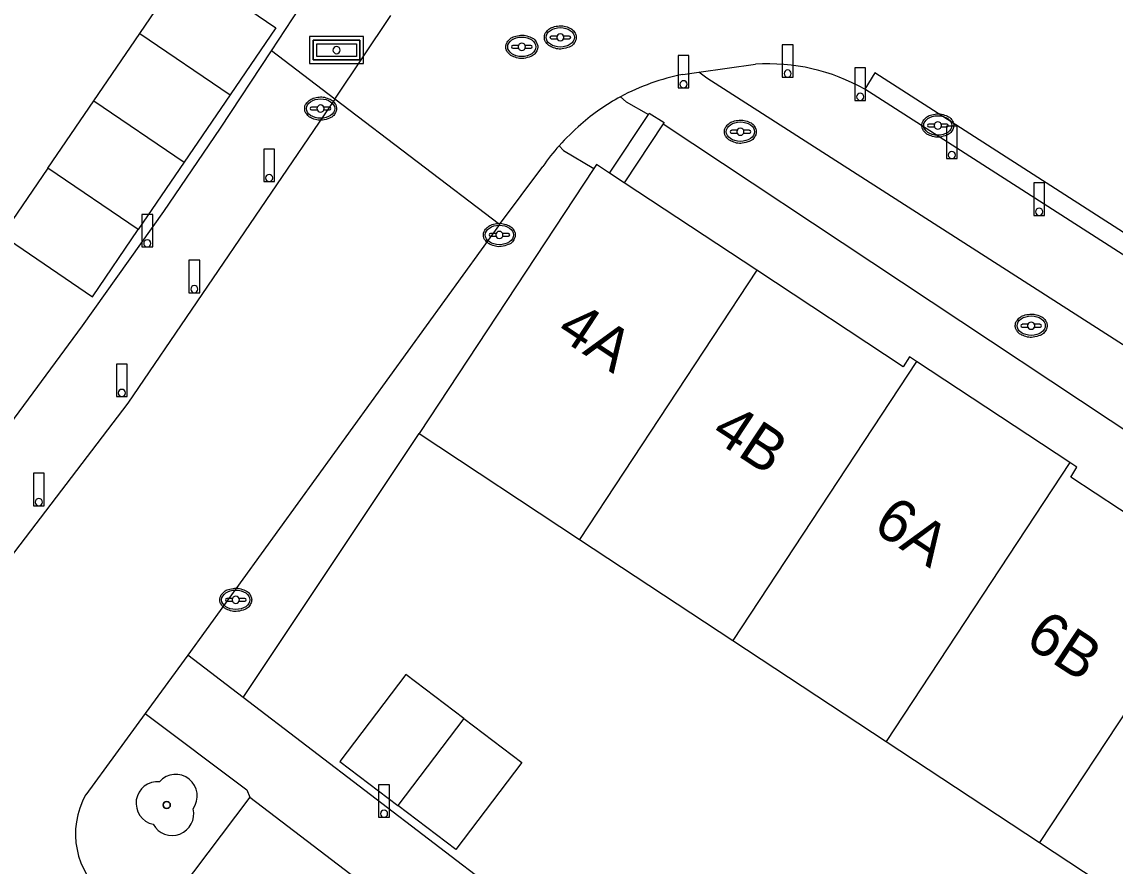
# Model space of a CAD drawing. Extents: x 194485 to 197793, y 468269 to 470822.
# Drawn here: x 195555.71 to 195586.08, y 470522.31 to 470545.77 of the extents above; entities that cross this region are included whole.
import ezdxf

# ---------------------------------------------------------------- set-up
doc = ezdxf.new("R2010")
doc.units = 0
for name, color, linetype in [('BGT grensvlak onbegroeid terreindeel', 7, 'Continuous'), ('BGT grensvlak pand op maaiveld', 7, 'Continuous'), ('BGT grensvlak pand op maaiveld LR', 7, 'Continuous'), ('BGT grensvlak wegdeel', 7, 'Continuous'), ('BGT puntobject bord straatnaambord', 7, 'Continuous'), ('BGT puntobject paal afsluitpaal', 7, 'Continuous'), ('BGT puntobject paal lichtmast', 7, 'Continuous'), ('BGT puntobject put drainageput', 7, 'Continuous'), ('BGT puntobject put inspectie- rioolput', 7, 'Continuous'), ('BGT puntobject put kolk', 7, 'Continuous'), ('BGT puntobject vegetatieobject boom', 7, 'Continuous'), ('BGT tekst huisnummerreeks', 7, 'Continuous')]:
    doc.layers.add(name, color=color, linetype=linetype)

msp = doc.modelspace()

# ---------------------------------------------------------------- linework, layer by layer
at = {"layer": 'BGT grensvlak onbegroeid terreindeel'}
for p, q in [((195573.524, 470542.935), (195594.323, 470529.129)), ((195561.862, 470526.994), (195566.744, 470534.327))]:
    msp.add_line(p, q, dxfattribs=at)
at = {"layer": 'BGT grensvlak pand op maaiveld'}
for p, q in [((195557.712, 470543.579), (195558.987, 470545.449)), ((195561.496, 470543.739), (195560.222, 470541.868)), ((195556.437, 470541.708), (195557.712, 470543.579)), ((195560.222, 470541.868), (195558.947, 470539.998)), ((195571.599, 470541.692), (195566.744, 470534.327)), ((195572.442, 470541.298), (195572.035, 470541.566)), ((195576.126, 470538.868), (195572.442, 470541.298)), ((195584.821, 470533.524), (195580.563, 470536.332)), ((195566.744, 470534.327), (195571.2, 470531.388)), ((195571.2, 470531.388), (195575.457, 470528.58)), ((195575.457, 470528.58), (195579.714, 470525.772)), ((195579.714, 470525.772), (195583.971, 470522.964))]:
    msp.add_line(p, q, dxfattribs=at)
for points in [[(195558.987, 470545.449), (195560.258, 470547.315), (195562.771, 470545.61), (195561.496, 470543.739)], [(195556.437, 470541.708), (195555.168, 470539.845), (195557.672, 470538.127), (195558.947, 470539.998)], [(195572.035, 470541.566), (195571.673, 470541.805), (195571.599, 470541.692)], [(195580.563, 470536.332), (195580.361, 470536.465), (195580.191, 470536.187), (195576.126, 470538.868)], [(195588.903, 470530.45), (195584.844, 470533.119), (195585.014, 470533.397), (195584.821, 470533.524)], [(195567.988, 470526.41), (195566.377, 470527.632), (195564.541, 470525.216), (195566.152, 470523.994)], [(195583.971, 470522.964), (195588.43, 470520.023), (195593.361, 470527.519)], [(195567.988, 470526.41), (195569.598, 470525.188), (195567.762, 470522.772), (195566.152, 470523.994)]]:
    msp.add_lwpolyline(points, dxfattribs=at)
at = {"layer": 'BGT grensvlak pand op maaiveld LR'}
for p, q in [((195558.987, 470545.449), (195561.496, 470543.739)), ((195557.712, 470543.579), (195560.222, 470541.868)), ((195558.947, 470539.998), (195556.437, 470541.708)), ((195576.126, 470538.868), (195571.2, 470531.388)), ((195580.563, 470536.332), (195575.457, 470528.58)), ((195584.821, 470533.524), (195579.714, 470525.772)), ((195588.903, 470530.45), (195583.971, 470522.964)), ((195567.988, 470526.41), (195566.152, 470523.994))]:
    msp.add_line(p, q, dxfattribs=at)
at = {"layer": 'BGT grensvlak wegdeel'}
for p, q in [((195562.648, 470544.969), (195564.29, 470547.469)), ((195564.41, 470543.626), (195565.962, 470545.944)), ((195564.41, 470543.626), (195562.648, 470544.969)), ((195574.074, 470544.31), (195574.515, 470544.377)), ((195574.515, 470544.377), (195576.088, 470544.592)), ((195594.562, 470533.999), (195579.123, 470543.898)), ((195568.978, 470540.144), (195564.41, 470543.626)), ((195572.035, 470541.566), (195573.112, 470543.195)), ((195573.524, 470542.935), (195572.442, 470541.298)), ((195568.978, 470540.144), (195570.181, 470541.75)), ((195568.978, 470540.144), (195560.325, 470528.168)), ((195560.325, 470528.168), (195559.142, 470526.55)), ((195561.862, 470526.994), (195560.325, 470528.168)), ((195559.142, 470526.55), (195557.487, 470524.29)), ((195562.048, 470524.225), (195559.574, 470520.949))]:
    msp.add_line(p, q, dxfattribs=at)
for points in [[(195536.659, 470509.516), (195539.848, 470514.11), (195540.568, 470515.154), (195543.638, 470519.224), (195545.339, 470521.41), (195551.679, 470529.702), (195553.382, 470531.873), (195557.403, 470537.326), (195559.662, 470540.499), (195561.234, 470542.817), (195562.648, 470544.969)], [(195594.323, 470529.129), (195595.454, 470530.924), (195574.741, 470544.21), (195574.515, 470544.377)], [(195594.562, 470533.999), (195594.84, 470534.434), (195579.406, 470544.356), (195579.123, 470543.898)], [(195564.41, 470543.626), (195558.657, 470535.174), (195554.368, 470529.56), (195543.204, 470515.041), (195542.58, 470514.201), (195540.318, 470510.909), (195537.591, 470506.844)], [(195572.341, 470543.69), (195572.496, 470543.553), (195573.112, 470543.195)], [(195573.112, 470543.195), (195573.138, 470543.235), (195573.549, 470542.975), (195573.524, 470542.935)], [(195570.635, 470542.328), (195570.76, 470542.2), (195571.599, 470541.692)], [(195584.189, 470512.208), (195583.069, 470510.792), (195572.464, 470518.877), (195561.862, 470526.994)], [(195559.142, 470526.55), (195561.958, 470524.426), (195562.048, 470524.225)], [(195562.048, 470524.225), (195582.884, 470508.308), (195580.34, 470505.024)]]:
    msp.add_lwpolyline(points, dxfattribs=at)
for centre, radius, start, end in [((195576.456, 470539.218), 5.386, 60.3217, 93.9181), ((195575.232, 470538.342), 6.079, 100.9785, 118.392), ((195575.227, 470538.373), 6.05, 118.4956, 131.2295), ((195575.183, 470538.309), 6.069, 130.5138, 138.5313), ((195575.061, 470538.384), 5.928, 138.2974, 145.4057), ((195559.43, 470523.203), 2.227, 150.765, 231.8315)]:
    msp.add_arc(centre, radius, start, end, dxfattribs=at)
at = {"layer": 'BGT puntobject bord straatnaambord'}
for points in [[(195563.704, 470545.362), (195563.704, 470544.612), (195565.204, 470544.612), (195565.204, 470545.362)], [(195565.104, 470545.262), (195565.104, 470544.712), (195563.804, 470544.712), (195563.804, 470545.262)], [(195563.804, 470545.262), (195563.804, 470544.712), (195565.104, 470544.712), (195565.104, 470545.262)], [(195565.004, 470545.162), (195565.004, 470544.812), (195563.904, 470544.812), (195563.904, 470545.162)]]:
    msp.add_lwpolyline(points, close=True, dxfattribs=at)
for start, end in [(0, 180), (180, 0)]:
    msp.add_arc((195564.454, 470544.987), 0.1, start, end, dxfattribs=at)
at = {"layer": 'BGT puntobject paal afsluitpaal'}
for points in [[(195577.131, 470545.135), (195576.831, 470545.135), (195576.831, 470544.235), (195576.981, 470544.235)], [(195576.981, 470544.235), (195577.131, 470544.235), (195577.131, 470545.135)], [(195574.241, 470544.836), (195573.941, 470544.836), (195573.941, 470543.936), (195574.091, 470543.936)], [(195574.091, 470543.936), (195574.241, 470543.936), (195574.241, 470544.836)], [(195579.146, 470544.49), (195578.846, 470544.49), (195578.846, 470543.59), (195578.996, 470543.59)], [(195578.996, 470543.59), (195579.146, 470543.59), (195579.146, 470544.49)], [(195581.692, 470542.87), (195581.392, 470542.87), (195581.392, 470541.97), (195581.542, 470541.97)], [(195581.542, 470541.97), (195581.692, 470541.97), (195581.692, 470542.87)], [(195562.73, 470542.232), (195562.43, 470542.232), (195562.43, 470541.332), (195562.58, 470541.332)], [(195562.58, 470541.332), (195562.73, 470541.332), (195562.73, 470542.232)], [(195584.116, 470541.294), (195583.816, 470541.294), (195583.816, 470540.394), (195583.966, 470540.394)], [(195583.966, 470540.394), (195584.116, 470540.394), (195584.116, 470541.294)], [(195560.654, 470539.144), (195560.354, 470539.144), (195560.354, 470538.244), (195560.504, 470538.244)], [(195560.504, 470538.244), (195560.654, 470538.244), (195560.654, 470539.144)], [(195558.641, 470536.257), (195558.341, 470536.257), (195558.341, 470535.357), (195558.491, 470535.357)], [(195558.491, 470535.357), (195558.641, 470535.357), (195558.641, 470536.257)], [(195556.337, 470533.224), (195556.037, 470533.224), (195556.037, 470532.324), (195556.187, 470532.324)], [(195556.187, 470532.324), (195556.337, 470532.324), (195556.337, 470533.224)]]:
    msp.add_lwpolyline(points, dxfattribs=at)
for centre, start, end in [((195576.981, 470544.335), 0, 180), ((195576.981, 470544.335), 0, 180), ((195576.981, 470544.335), 180, 0), ((195576.981, 470544.335), 180, 270), ((195576.981, 470544.335), 270, 0), ((195574.091, 470544.036), 0, 180), ((195574.091, 470544.036), 0, 180), ((195574.091, 470544.036), 180, 0), ((195574.091, 470544.036), 180, 270), ((195574.091, 470544.036), 270, 0), ((195578.996, 470543.69), 0, 180), ((195578.996, 470543.69), 0, 180), ((195578.996, 470543.69), 180, 0), ((195578.996, 470543.69), 180, 270), ((195578.996, 470543.69), 270, 0), ((195581.542, 470542.07), 0, 180), ((195581.542, 470542.07), 0, 180), ((195581.542, 470542.07), 180, 0), ((195581.542, 470542.07), 180, 270), ((195581.542, 470542.07), 270, 0), ((195562.58, 470541.432), 0, 180), ((195562.58, 470541.432), 0, 180), ((195562.58, 470541.432), 180, 0), ((195562.58, 470541.432), 180, 270), ((195562.58, 470541.432), 270, 0), ((195583.966, 470540.494), 0, 180), ((195583.966, 470540.494), 0, 180), ((195583.966, 470540.494), 180, 0), ((195583.966, 470540.494), 180, 270), ((195583.966, 470540.494), 270, 0), ((195560.504, 470538.344), 0, 180), ((195560.504, 470538.344), 0, 180), ((195560.504, 470538.344), 180, 0), ((195560.504, 470538.344), 180, 270), ((195560.504, 470538.344), 270, 0), ((195558.491, 470535.457), 0, 180), ((195558.491, 470535.457), 0, 180), ((195558.491, 470535.457), 180, 0), ((195558.491, 470535.457), 180, 270), ((195558.491, 470535.457), 270, 0), ((195556.187, 470532.424), 0, 180), ((195556.187, 470532.424), 0, 180), ((195556.187, 470532.424), 180, 0), ((195556.187, 470532.424), 180, 270), ((195556.187, 470532.424), 270, 0)]:
    msp.add_arc(centre, 0.1, start, end, dxfattribs=at)
at = {"layer": 'BGT puntobject paal lichtmast'}
for points in [[(195559.348, 470540.415), (195559.048, 470540.415), (195559.048, 470539.515), (195559.198, 470539.515)], [(195559.198, 470539.515), (195559.348, 470539.515), (195559.348, 470540.415)], [(195565.922, 470524.564), (195565.622, 470524.564), (195565.622, 470523.664), (195565.772, 470523.664)], [(195565.772, 470523.664), (195565.922, 470523.664), (195565.922, 470524.564)]]:
    msp.add_lwpolyline(points, dxfattribs=at)
for centre, start, end in [((195559.198, 470539.615), 0, 180), ((195559.198, 470539.615), 0, 180), ((195559.198, 470539.615), 180, 0), ((195559.198, 470539.615), 180, 270), ((195559.198, 470539.615), 270, 0), ((195565.772, 470523.764), 0, 180), ((195565.772, 470523.764), 0, 180), ((195565.772, 470523.764), 180, 0), ((195565.772, 470523.764), 180, 270), ((195565.772, 470523.764), 270, 0)]:
    msp.add_arc(centre, 0.1, start, end, dxfattribs=at)
at = {"layer": 'BGT puntobject put drainageput'}
for p, q in [((195575.575, 470542.757), (195575.418, 470542.757)), ((195575.418, 470542.682), (195575.575, 470542.682)), ((195575.918, 470542.757), (195575.761, 470542.757)), ((195575.761, 470542.682), (195575.918, 470542.682))]:
    msp.add_line(p, q, dxfattribs=at)
for centre, radius, start, end in [((195575.668, 470542.719), 0.1, 0, 180), ((195575.418, 470542.719), 0.0375, 90, 270), ((195575.668, 470542.719), 0.1, 157.9757, 180), ((195575.668, 470542.719), 0.1, 180, 202.0243), ((195575.668, 470542.719), 0.1, 180, 0), ((195575.668, 470542.719), 0.1, 0, 22.0243), ((195575.668, 470542.719), 0.1, 337.9757, 0), ((195575.918, 470542.719), 0.0375, 270, 90)]:
    msp.add_arc(centre, radius, start, end, dxfattribs=at)
msp.add_ellipse((195575.668, 470542.719), major_axis=(0.392, 0), ratio=0.689655, dxfattribs=at)
msp.add_open_spline([(195576.11, 470542.719), (195576.11, 470542.762), (195576.098, 470542.806), (195576.032, 470542.92), (195575.951, 470542.977), (195575.759, 470543.042), (195575.649, 470543.048), (195575.446, 470543.007), (195575.355, 470542.96), (195575.252, 470542.843), (195575.227, 470542.783), (195575.225, 470542.661), (195575.249, 470542.6), (195575.333, 470542.501), (195575.392, 470542.462), (195575.571, 470542.394), (195575.705, 470542.387), (195575.938, 470542.449), (195576.038, 470542.518), (195576.101, 470542.643), (195576.11, 470542.681), (195576.11, 470542.719)], degree=3, dxfattribs=at)
at = {"layer": 'BGT puntobject put inspectie- rioolput'}
for p, q in [((195570.575, 470545.378), (195570.418, 470545.378)), ((195570.418, 470545.304), (195570.575, 470545.304)), ((195570.918, 470545.378), (195570.761, 470545.378)), ((195570.761, 470545.304), (195570.918, 470545.304)), ((195569.505, 470545.115), (195569.348, 470545.115)), ((195569.348, 470545.04), (195569.505, 470545.04)), ((195569.848, 470545.115), (195569.691, 470545.115)), ((195569.691, 470545.04), (195569.848, 470545.04)), ((195583.651, 470537.365), (195583.494, 470537.365)), ((195583.994, 470537.365), (195583.837, 470537.365)), ((195583.494, 470537.29), (195583.651, 470537.29)), ((195583.837, 470537.29), (195583.994, 470537.29))]:
    msp.add_line(p, q, dxfattribs=at)
for centre, radius, start, end in [((195570.418, 470545.341), 0.0375, 90, 270), ((195570.668, 470545.341), 0.1, 0, 180), ((195570.668, 470545.341), 0.1, 157.9757, 180), ((195570.668, 470545.341), 0.1, 180, 202.0243), ((195570.668, 470545.341), 0.1, 180, 0), ((195570.668, 470545.341), 0.1, 0, 22.0243), ((195570.668, 470545.341), 0.1, 337.9757, 0), ((195570.918, 470545.341), 0.0375, 270, 90), ((195569.348, 470545.077), 0.0375, 90, 270), ((195569.598, 470545.077), 0.1, 0, 180), ((195569.598, 470545.077), 0.1, 157.9757, 180), ((195569.598, 470545.077), 0.1, 180, 202.0243), ((195569.598, 470545.077), 0.1, 180, 0), ((195569.598, 470545.077), 0.1, 0, 22.0243), ((195569.598, 470545.077), 0.1, 337.9757, 0), ((195569.848, 470545.077), 0.0375, 270, 90), ((195583.494, 470537.327), 0.0375, 90, 270), ((195583.744, 470537.327), 0.1, 0, 180), ((195583.744, 470537.327), 0.1, 157.9757, 180), ((195583.744, 470537.327), 0.1, 0, 22.0243), ((195583.994, 470537.327), 0.0375, 270, 90), ((195583.744, 470537.327), 0.1, 180, 202.0243), ((195583.744, 470537.327), 0.1, 180, 0), ((195583.744, 470537.327), 0.1, 337.9757, 0)]:
    msp.add_arc(centre, radius, start, end, dxfattribs=at)
for centre in [(195570.668, 470545.341), (195569.598, 470545.077), (195583.744, 470537.327)]:
    msp.add_ellipse(centre, major_axis=(0.392, 0), ratio=0.689655, dxfattribs=at)
for points in [[(195571.11, 470545.341), (195571.11, 470545.384), (195571.098, 470545.428), (195571.032, 470545.542), (195570.951, 470545.599), (195570.759, 470545.664), (195570.649, 470545.67), (195570.446, 470545.629), (195570.355, 470545.582), (195570.252, 470545.465), (195570.227, 470545.405), (195570.225, 470545.283), (195570.249, 470545.222), (195570.333, 470545.123), (195570.392, 470545.084), (195570.571, 470545.016), (195570.705, 470545.009), (195570.938, 470545.071), (195571.038, 470545.14), (195571.101, 470545.265), (195571.11, 470545.303), (195571.11, 470545.341)], [(195570.04, 470545.077), (195570.04, 470545.12), (195570.028, 470545.164), (195569.962, 470545.278), (195569.881, 470545.335), (195569.689, 470545.4), (195569.579, 470545.406), (195569.376, 470545.365), (195569.285, 470545.318), (195569.182, 470545.201), (195569.157, 470545.141), (195569.155, 470545.019), (195569.179, 470544.958), (195569.263, 470544.859), (195569.322, 470544.82), (195569.501, 470544.752), (195569.635, 470544.745), (195569.868, 470544.807), (195569.968, 470544.876), (195570.031, 470545.001), (195570.04, 470545.039), (195570.04, 470545.077)], [(195584.186, 470537.327), (195584.186, 470537.37), (195584.174, 470537.414), (195584.108, 470537.528), (195584.027, 470537.585), (195583.835, 470537.65), (195583.725, 470537.656), (195583.522, 470537.615), (195583.431, 470537.568), (195583.328, 470537.451), (195583.303, 470537.391), (195583.301, 470537.269), (195583.325, 470537.208), (195583.409, 470537.109), (195583.468, 470537.07), (195583.647, 470537.002), (195583.781, 470536.995), (195584.014, 470537.057), (195584.114, 470537.126), (195584.177, 470537.251), (195584.186, 470537.289), (195584.186, 470537.327)]]:
    msp.add_open_spline(points, degree=3, dxfattribs=at)
at = {"layer": 'BGT puntobject put kolk'}
for p, q in [((195563.917, 470543.399), (195563.76, 470543.399)), ((195563.76, 470543.324), (195563.917, 470543.324)), ((195564.26, 470543.399), (195564.103, 470543.399)), ((195564.103, 470543.324), (195564.26, 470543.324)), ((195581.058, 470542.929), (195580.901, 470542.929)), ((195580.901, 470542.854), (195581.058, 470542.854)), ((195581.401, 470542.929), (195581.244, 470542.929)), ((195581.244, 470542.854), (195581.401, 470542.854)), ((195568.882, 470539.887), (195568.725, 470539.887)), ((195568.725, 470539.812), (195568.882, 470539.812)), ((195569.225, 470539.887), (195569.068, 470539.887)), ((195569.068, 470539.812), (195569.225, 470539.812)), ((195561.562, 470529.747), (195561.405, 470529.747)), ((195561.905, 470529.747), (195561.748, 470529.747)), ((195561.405, 470529.672), (195561.562, 470529.672)), ((195561.748, 470529.672), (195561.905, 470529.672))]:
    msp.add_line(p, q, dxfattribs=at)
for centre, radius, start, end in [((195564.01, 470543.361), 0.1, 0, 180), ((195563.76, 470543.361), 0.0375, 90, 270), ((195564.01, 470543.361), 0.1, 157.9757, 180), ((195564.01, 470543.361), 0.1, 180, 202.0243), ((195564.01, 470543.361), 0.1, 180, 0), ((195564.01, 470543.361), 0.1, 0, 22.0243), ((195564.01, 470543.361), 0.1, 337.9757, 0), ((195564.26, 470543.361), 0.0375, 270, 90), ((195580.901, 470542.891), 0.0375, 90, 270), ((195581.151, 470542.891), 0.1, 0, 180), ((195581.151, 470542.891), 0.1, 157.9757, 180), ((195581.151, 470542.891), 0.1, 180, 202.0243), ((195581.151, 470542.891), 0.1, 180, 0), ((195581.151, 470542.891), 0.1, 0, 22.0243), ((195581.151, 470542.891), 0.1, 337.9757, 0), ((195581.401, 470542.891), 0.0375, 270, 90), ((195568.725, 470539.849), 0.0375, 90, 270), ((195568.975, 470539.849), 0.1, 0, 180), ((195568.975, 470539.849), 0.1, 157.9757, 180), ((195568.975, 470539.849), 0.1, 180, 202.0243), ((195568.975, 470539.849), 0.1, 180, 0), ((195568.975, 470539.849), 0.1, 0, 22.0243), ((195568.975, 470539.849), 0.1, 337.9757, 0), ((195569.225, 470539.849), 0.0375, 270, 90), ((195561.405, 470529.709), 0.0375, 90, 270), ((195561.655, 470529.709), 0.1, 0, 180), ((195561.655, 470529.709), 0.1, 157.9757, 180), ((195561.655, 470529.709), 0.1, 0, 22.0243), ((195561.905, 470529.709), 0.0375, 270, 90), ((195561.655, 470529.709), 0.1, 180, 202.0243), ((195561.655, 470529.709), 0.1, 180, 0), ((195561.655, 470529.709), 0.1, 337.9757, 0)]:
    msp.add_arc(centre, radius, start, end, dxfattribs=at)
for centre in [(195564.01, 470543.361), (195581.151, 470542.891), (195568.975, 470539.849), (195561.655, 470529.709)]:
    msp.add_ellipse(centre, major_axis=(0.392, 0), ratio=0.689655, dxfattribs=at)
for points in [[(195564.452, 470543.361), (195564.452, 470543.404), (195564.44, 470543.448), (195564.374, 470543.562), (195564.293, 470543.619), (195564.101, 470543.684), (195563.991, 470543.69), (195563.788, 470543.649), (195563.697, 470543.602), (195563.594, 470543.485), (195563.569, 470543.425), (195563.567, 470543.303), (195563.591, 470543.242), (195563.675, 470543.143), (195563.734, 470543.104), (195563.913, 470543.036), (195564.047, 470543.029), (195564.28, 470543.091), (195564.38, 470543.16), (195564.443, 470543.285), (195564.452, 470543.323), (195564.452, 470543.361)], [(195581.593, 470542.891), (195581.593, 470542.934), (195581.581, 470542.978), (195581.515, 470543.092), (195581.434, 470543.149), (195581.242, 470543.214), (195581.132, 470543.22), (195580.929, 470543.179), (195580.838, 470543.132), (195580.735, 470543.015), (195580.71, 470542.955), (195580.708, 470542.833), (195580.732, 470542.772), (195580.816, 470542.673), (195580.875, 470542.634), (195581.054, 470542.566), (195581.188, 470542.559), (195581.421, 470542.621), (195581.521, 470542.69), (195581.584, 470542.815), (195581.593, 470542.853), (195581.593, 470542.891)], [(195569.417, 470539.849), (195569.417, 470539.892), (195569.405, 470539.936), (195569.339, 470540.05), (195569.258, 470540.107), (195569.066, 470540.172), (195568.956, 470540.178), (195568.753, 470540.137), (195568.662, 470540.09), (195568.559, 470539.973), (195568.534, 470539.913), (195568.532, 470539.791), (195568.556, 470539.73), (195568.64, 470539.631), (195568.699, 470539.592), (195568.878, 470539.524), (195569.012, 470539.517), (195569.245, 470539.579), (195569.345, 470539.648), (195569.408, 470539.773), (195569.417, 470539.811), (195569.417, 470539.849)], [(195562.097, 470529.709), (195562.097, 470529.752), (195562.085, 470529.796), (195562.019, 470529.91), (195561.938, 470529.967), (195561.746, 470530.032), (195561.636, 470530.038), (195561.433, 470529.997), (195561.342, 470529.95), (195561.239, 470529.833), (195561.214, 470529.773), (195561.212, 470529.651), (195561.236, 470529.59), (195561.32, 470529.491), (195561.379, 470529.452), (195561.558, 470529.384), (195561.692, 470529.377), (195561.925, 470529.439), (195562.025, 470529.508), (195562.088, 470529.633), (195562.097, 470529.671), (195562.097, 470529.709)]]:
    msp.add_open_spline(points, degree=3, dxfattribs=at)
at = {"layer": 'BGT puntobject vegetatieobject boom'}
msp.add_circle((195559.737, 470524.006), 0.1, dxfattribs=at)
for centre, radius, start, end in [((195559.487, 470524.056), 0.6, 85.137, 257.7544), ((195559.987, 470524.256), 0.6, 323.5446, 138.4658), ((195559.737, 470524.006), 0.1, 0, 180), ((195559.737, 470524.006), 0.1, 180, 0), ((195559.887, 470523.756), 0.6, 208.5058, 13.8356)]:
    msp.add_arc(centre, radius, start, end, dxfattribs=at)

# ---------------------------------------------------------------- texts
at = {"layer": 'BGT tekst huisnummerreeks'}
for s, rotation, p in [('4A', 326.6, (195570.51, 470537.061)), ('4B', 326.6, (195574.807, 470534.227)), ('6A', 326.6, (195579.303, 470531.653)), ('6B', 326.7, (195583.527, 470528.479))]:
    msp.add_text(s, height=1.2, rotation=rotation, dxfattribs=at).set_placement(p)

doc.saveas('drawing.dxf')
